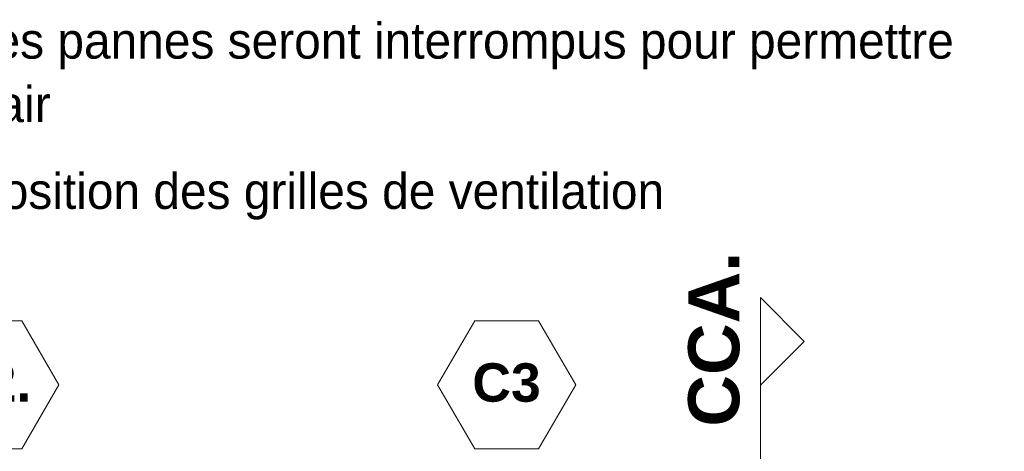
# Model space of a CAD drawing. Header units: metres. Extents: x -16.9 to 14.1, y -10.1 to 10.9.
# Tile 656 of 656: x -9 to -3.2, y 8.3 to 10.9. Entities that reach past the tile are written whole.
import ezdxf

# ---------------------------------------------------------------- set-up
doc = ezdxf.new("R2010")
doc.units = ezdxf.units.M
for name, color, linetype, lineweight in [('G-ANNO-SYMB', 111, 'Continuous', 9), ('G-ANNO-TEXT', 231, 'Continuous', 9), ('S-GRID-IDEN', 1, 'Continuous', 9)]:
    doc.layers.add(name, color=color, linetype=linetype, lineweight=lineweight)
doc.styles.add('Arial_B', font='arialbd.ttf', dxfattribs={"height": 0.225})
doc.styles.add('Arial_B_1', font='arialbd.ttf', dxfattribs={"height": 0.3})
doc.styles.add('Bodoni MT_B', font='BOD_B.TTF', dxfattribs={"height": 0.21})

# ---------------------------------------------------------------- blocks, each defined once
blk = doc.blocks.new('Quadrillage - M_Extrémité de la ligne de quadrillage - EXA 3_0 mm Gras-566358-PH R_1 PROJET toiture basse')
at = {"layer": 'S-GRID-IDEN'}
for p, q in [((-0.0054, 0), (-0.0025, 0.005)), ((-0.0025, 0.005), (0.0025, 0.005)), ((0.0054, 0), (0.0025, 0.005)), ((-0.0054, 0), (-0.0025, -0.005)), ((0.0054, 0), (0.0025, -0.005)), ((0.0025, -0.005), (-0.0025, -0.005))]:
    blk.add_line(p, q, dxfattribs=at)
blk = doc.blocks.new('Coupe - M_Marque de coupe-1590127-PH R_1 PROJET toiture basse')
at = {"layer": 'G-ANNO-SYMB'}
for p, q in [((-0.011068, 0.003417), (-0.014485, 0)), ((-0.011068, 0.003417), (-0.007651, 0)), ((-0.012, 0), (-0.014485, 0)), ((0, 0), (-0.012, 0))]:
    blk.add_line(p, q, dxfattribs=at)

msp = doc.modelspace()

# ---------------------------------------------------------------- block references
at = {"layer": 'G-ANNO-SYMB', "xscale": 74.99999999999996, "yscale": 74.99999999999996, "zscale": 74.99999999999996, "rotation": 269.9999999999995}
msp.add_blockref('Coupe - M_Marque de coupe-1590127-PH R_1 PROJET toiture basse', (-4.6025, 8.1638), dxfattribs=at)
at = {"layer": 'S-GRID-IDEN', "xscale": 74.99999999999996, "yscale": 74.99999999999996, "zscale": 74.99999999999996}
for p in [(-9.1253, 8.7395), (-6.0928, 8.7395)]:
    msp.add_blockref('Quadrillage - M_Extrémité de la ligne de quadrillage - EXA 3_0 mm Gras-566358-PH R_1 PROJET toiture basse', p, dxfattribs=at)

# ---------------------------------------------------------------- texts
at = {"layer": 'G-ANNO-SYMB', "insert": (-5.0277, 8.494), "char_height": 0.3, "width": 1.232595, "attachment_point": 1, "rotation": 90, "style": 'Arial_B_1'}
msp.add_mtext('CCA.', dxfattribs=at)
at = {"layer": 'G-ANNO-TEXT', "color": 1, "lineweight": 25, "char_height": 0.21, "attachment_point": 1, "style": 'Bodoni MT_B', "bg_fill": 3, "box_fill_scale": 1.25, "bg_fill_color": 256, "bg_fill_true_color": 13158600, "bg_fill_transparency": 0}
for s, insert, width in [('NOTA : toutes les pannes seront interrompus pour permettre ', (-11.0234, 10.8609), 9.584174), ("le passage de l'air ", (-11.0234, 10.4888), 2.837974), ('GV : position des grilles de ventilation', (-9.8515, 9.9801), 5.898416)]:
    msp.add_mtext(s, dxfattribs=dict(at, insert=insert, width=width))
at = {"layer": 'S-GRID-IDEN', "char_height": 0.225, "attachment_point": 1, "style": 'Arial_B'}
for s, insert, width in [('C2.', (-9.3715, 8.8653), 0.601266), ('C3', (-6.2944, 8.8653), 0.493038)]:
    msp.add_mtext(s, dxfattribs=dict(at, insert=insert, width=width))

doc.saveas('drawing.dxf')
